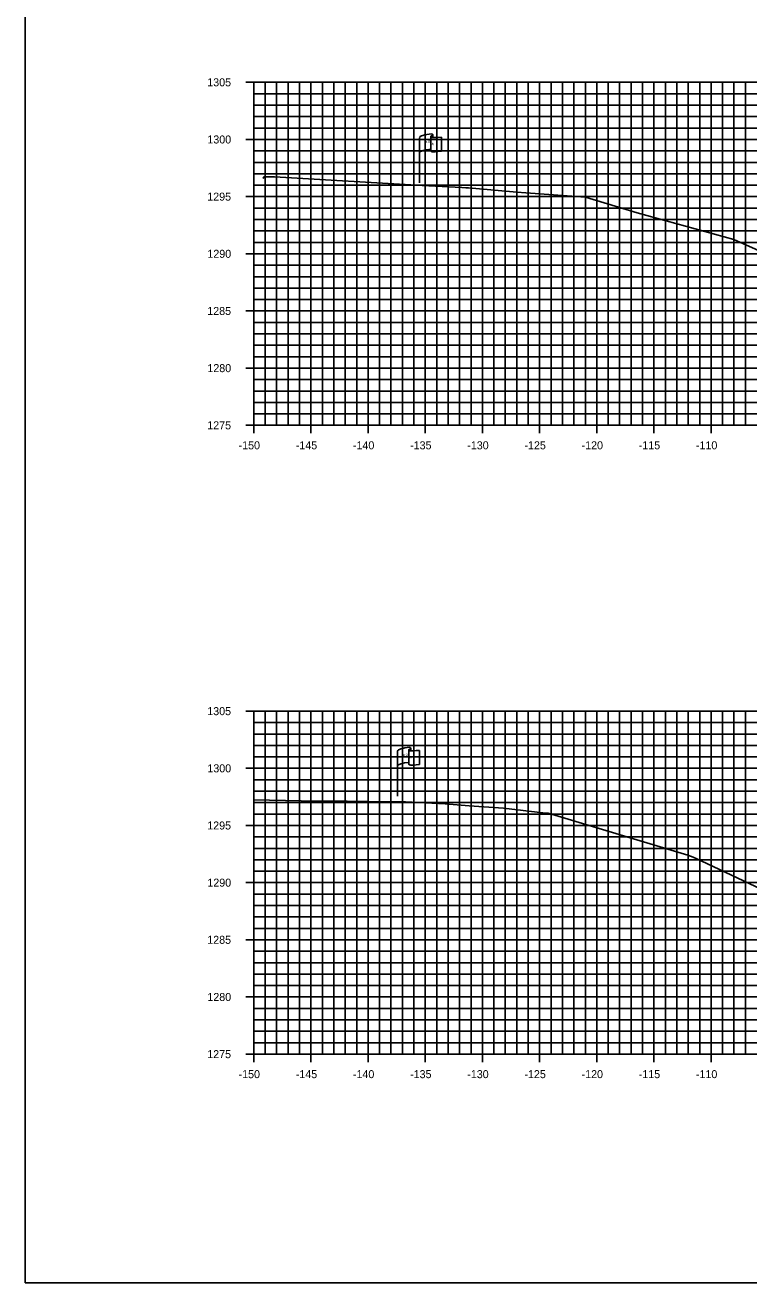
# Model space of a CAD drawing. Extents: x 674939 to 678919, y 750652 to 765176.
# Drawn here: x 678578.5 to 678641.8, y 764496.3 to 764606.3 of the extents above; entities that cross this region are included whole.
import ezdxf

# ---------------------------------------------------------------- set-up
doc = ezdxf.new("R2010")
doc.units = 0
for name, color, linetype in [('R_Axis', 7, 'Continuous'), ('R_Axis Annot', 7, 'Continuous'), ('R_Exist Surface', 7, 'Continuous'), ('R_Grid', 7, 'Continuous'), ('R_No Plot', 7, 'Continuous'), ('S_EXIST_ROW', 7, 'Continuous')]:
    doc.layers.add(name, color=color, linetype=linetype)

msp = doc.modelspace()

# ---------------------------------------------------------------- linework, layer by layer
at = {"layer": 'R_Axis'}
for p, q in [((678597.83, 764601.29), (678599.23, 764601.29)), ((678598.53, 764571.29), (678598.53, 764601.29)), ((678598.53, 764600.29), (678598.88, 764600.29)), ((678598.53, 764599.29), (678598.88, 764599.29)), ((678598.53, 764598.29), (678598.88, 764598.29)), ((678598.53, 764597.29), (678598.88, 764597.29)), ((678597.83, 764596.29), (678599.23, 764596.29)), ((678598.53, 764595.29), (678598.88, 764595.29)), ((678598.53, 764594.29), (678598.88, 764594.29)), ((678598.53, 764593.29), (678598.88, 764593.29)), ((678598.53, 764592.29), (678598.88, 764592.29)), ((678597.83, 764591.29), (678599.23, 764591.29)), ((678598.53, 764590.29), (678598.88, 764590.29)), ((678598.53, 764589.29), (678598.88, 764589.29)), ((678598.53, 764588.29), (678598.88, 764588.29)), ((678598.53, 764587.29), (678598.88, 764587.29)), ((678597.83, 764586.29), (678599.23, 764586.29)), ((678598.53, 764585.29), (678598.88, 764585.29)), ((678598.53, 764584.29), (678598.88, 764584.29)), ((678598.53, 764583.29), (678598.88, 764583.29)), ((678598.53, 764582.29), (678598.88, 764582.29)), ((678597.83, 764581.29), (678599.23, 764581.29)), ((678598.53, 764580.29), (678598.88, 764580.29)), ((678598.53, 764579.29), (678598.88, 764579.29)), ((678598.53, 764578.29), (678598.88, 764578.29)), ((678598.53, 764577.29), (678598.88, 764577.29)), ((678597.83, 764576.29), (678599.23, 764576.29)), ((678598.53, 764575.29), (678598.88, 764575.29)), ((678598.53, 764574.29), (678598.88, 764574.29)), ((678598.53, 764573.29), (678598.88, 764573.29)), ((678598.53, 764572.29), (678598.88, 764572.29)), ((678598.53, 764570.59), (678598.53, 764571.99)), ((678603.53, 764570.59), (678603.53, 764571.99)), ((678608.53, 764570.59), (678608.53, 764571.99)), ((678613.53, 764570.59), (678613.53, 764571.99)), ((678618.53, 764570.59), (678618.53, 764571.99)), ((678623.53, 764570.59), (678623.53, 764571.99)), ((678628.53, 764570.59), (678628.53, 764571.99)), ((678633.53, 764570.59), (678633.53, 764571.99)), ((678638.53, 764570.59), (678638.53, 764571.99)), ((678597.83, 764571.29), (678599.23, 764571.29)), ((678598.53, 764571.29), (678898.53, 764571.29)), ((678597.83, 764546.29), (678599.23, 764546.29)), ((678598.53, 764516.29), (678598.53, 764546.29)), ((678598.53, 764545.29), (678598.88, 764545.29)), ((678598.53, 764544.29), (678598.88, 764544.29)), ((678598.53, 764543.29), (678598.88, 764543.29)), ((678598.53, 764542.29), (678598.88, 764542.29)), ((678597.83, 764541.29), (678599.23, 764541.29)), ((678598.53, 764540.29), (678598.88, 764540.29)), ((678598.53, 764539.29), (678598.88, 764539.29)), ((678598.53, 764538.29), (678598.88, 764538.29)), ((678598.53, 764537.29), (678598.88, 764537.29)), ((678597.83, 764536.29), (678599.23, 764536.29)), ((678598.53, 764535.29), (678598.88, 764535.29)), ((678598.53, 764534.29), (678598.88, 764534.29)), ((678598.53, 764533.29), (678598.88, 764533.29)), ((678598.53, 764532.29), (678598.88, 764532.29)), ((678597.83, 764531.29), (678599.23, 764531.29)), ((678598.53, 764530.29), (678598.88, 764530.29)), ((678598.53, 764529.29), (678598.88, 764529.29)), ((678598.53, 764528.29), (678598.88, 764528.29)), ((678598.53, 764527.29), (678598.88, 764527.29)), ((678597.83, 764526.29), (678599.23, 764526.29)), ((678598.53, 764525.29), (678598.88, 764525.29)), ((678598.53, 764524.29), (678598.88, 764524.29)), ((678598.53, 764523.29), (678598.88, 764523.29)), ((678598.53, 764522.29), (678598.88, 764522.29)), ((678597.83, 764521.29), (678599.23, 764521.29)), ((678598.53, 764520.29), (678598.88, 764520.29)), ((678598.53, 764519.29), (678598.88, 764519.29)), ((678598.53, 764518.29), (678598.88, 764518.29)), ((678598.53, 764517.29), (678598.88, 764517.29)), ((678598.53, 764515.59), (678598.53, 764516.99)), ((678603.53, 764515.59), (678603.53, 764516.99)), ((678608.53, 764515.59), (678608.53, 764516.99)), ((678613.53, 764515.59), (678613.53, 764516.99)), ((678618.53, 764515.59), (678618.53, 764516.99)), ((678623.53, 764515.59), (678623.53, 764516.99)), ((678628.53, 764515.59), (678628.53, 764516.99)), ((678633.53, 764515.59), (678633.53, 764516.99)), ((678638.53, 764515.59), (678638.53, 764516.99)), ((678597.83, 764516.29), (678599.23, 764516.29)), ((678598.53, 764516.29), (678898.53, 764516.29))]:
    msp.add_line(p, q, dxfattribs=at)
at = {"layer": 'R_Exist Surface'}
for points in [[(678599.35, 764592.87), (678599.42, 764593.02), (678600.33, 764593.01), (678613.26, 764592.27), (678616.74, 764592.09), (678617.09, 764592.06), (678617.3, 764592.06), (678621.54, 764591.69), (678622.33, 764591.63), (678627.53, 764591.24), (678632.07, 764589.88), (678640.52, 764587.54), (678654.32, 764581.4)], [(678598.53, 764538.52), (678602.68, 764538.46), (678606.69, 764538.41), (678610.22, 764538.36), (678611.12, 764538.35), (678611.81, 764538.35), (678615.27, 764538.18), (678617.37, 764538.01), (678620.37, 764537.81), (678623.82, 764537.41), (678624.28, 764537.37), (678636.49, 764533.68), (678636.96, 764533.53), (678637.67, 764533.21), (678654.57, 764525.2)]]:
    msp.add_lwpolyline(points, dxfattribs=at)
at = {"layer": 'R_Grid'}
for p, q in [((678598.53, 764601.29), (678898.53, 764601.29)), ((678598.53, 764571.29), (678598.53, 764601.29)), ((678599.53, 764571.29), (678599.53, 764601.29)), ((678600.53, 764571.29), (678600.53, 764601.29)), ((678601.53, 764571.29), (678601.53, 764601.29)), ((678602.53, 764571.29), (678602.53, 764601.29)), ((678603.53, 764571.29), (678603.53, 764601.29)), ((678604.53, 764571.29), (678604.53, 764601.29)), ((678605.53, 764571.29), (678605.53, 764601.29)), ((678606.53, 764571.29), (678606.53, 764601.29)), ((678607.53, 764571.29), (678607.53, 764601.29)), ((678608.53, 764571.29), (678608.53, 764601.29)), ((678609.53, 764571.29), (678609.53, 764601.29)), ((678610.53, 764571.29), (678610.53, 764601.29)), ((678611.53, 764571.29), (678611.53, 764601.29)), ((678612.53, 764571.29), (678612.53, 764601.29)), ((678613.53, 764571.29), (678613.53, 764601.29)), ((678614.53, 764571.29), (678614.53, 764601.29)), ((678615.53, 764571.29), (678615.53, 764601.29)), ((678616.53, 764571.29), (678616.53, 764601.29)), ((678617.53, 764571.29), (678617.53, 764601.29)), ((678618.53, 764571.29), (678618.53, 764601.29)), ((678619.53, 764571.29), (678619.53, 764601.29)), ((678620.53, 764571.29), (678620.53, 764601.29)), ((678621.53, 764571.29), (678621.53, 764601.29)), ((678622.53, 764571.29), (678622.53, 764601.29)), ((678623.53, 764571.29), (678623.53, 764601.29)), ((678624.53, 764571.29), (678624.53, 764601.29)), ((678625.53, 764571.29), (678625.53, 764601.29)), ((678626.53, 764571.29), (678626.53, 764601.29)), ((678627.53, 764571.29), (678627.53, 764601.29)), ((678628.53, 764571.29), (678628.53, 764601.29)), ((678629.53, 764571.29), (678629.53, 764601.29)), ((678630.53, 764571.29), (678630.53, 764601.29)), ((678631.53, 764571.29), (678631.53, 764601.29)), ((678632.53, 764571.29), (678632.53, 764601.29)), ((678633.53, 764571.29), (678633.53, 764601.29)), ((678634.53, 764571.29), (678634.53, 764601.29)), ((678635.53, 764571.29), (678635.53, 764601.29)), ((678636.53, 764571.29), (678636.53, 764601.29)), ((678637.53, 764571.29), (678637.53, 764601.29)), ((678638.53, 764571.29), (678638.53, 764601.29)), ((678639.53, 764571.29), (678639.53, 764601.29)), ((678640.53, 764571.29), (678640.53, 764601.29)), ((678641.53, 764571.29), (678641.53, 764601.29)), ((678598.53, 764600.29), (678898.53, 764600.29)), ((678598.53, 764599.29), (678898.53, 764599.29)), ((678598.53, 764598.29), (678898.53, 764598.29)), ((678598.53, 764597.29), (678898.53, 764597.29)), ((678598.53, 764596.29), (678898.53, 764596.29)), ((678598.53, 764595.29), (678898.53, 764595.29)), ((678598.53, 764594.29), (678898.53, 764594.29)), ((678598.53, 764593.29), (678898.53, 764593.29)), ((678598.53, 764592.29), (678898.53, 764592.29)), ((678598.53, 764591.29), (678898.53, 764591.29)), ((678598.53, 764590.29), (678898.53, 764590.29)), ((678598.53, 764589.29), (678898.53, 764589.29)), ((678598.53, 764588.29), (678898.53, 764588.29)), ((678598.53, 764587.29), (678898.53, 764587.29)), ((678598.53, 764586.29), (678898.53, 764586.29)), ((678598.53, 764585.29), (678898.53, 764585.29)), ((678598.53, 764584.29), (678898.53, 764584.29)), ((678598.53, 764583.29), (678898.53, 764583.29)), ((678598.53, 764582.29), (678898.53, 764582.29)), ((678598.53, 764581.29), (678898.53, 764581.29)), ((678598.53, 764580.29), (678898.53, 764580.29)), ((678598.53, 764579.29), (678898.53, 764579.29)), ((678598.53, 764578.29), (678898.53, 764578.29)), ((678598.53, 764577.29), (678898.53, 764577.29)), ((678598.53, 764576.29), (678898.53, 764576.29)), ((678598.53, 764575.29), (678898.53, 764575.29)), ((678598.53, 764574.29), (678898.53, 764574.29)), ((678598.53, 764573.29), (678898.53, 764573.29)), ((678598.53, 764572.29), (678898.53, 764572.29)), ((678598.53, 764571.29), (678898.53, 764571.29)), ((678598.53, 764546.29), (678898.53, 764546.29)), ((678598.53, 764516.29), (678598.53, 764546.29)), ((678599.53, 764516.29), (678599.53, 764546.29)), ((678600.53, 764516.29), (678600.53, 764546.29)), ((678601.53, 764516.29), (678601.53, 764546.29)), ((678602.53, 764516.29), (678602.53, 764546.29)), ((678603.53, 764516.29), (678603.53, 764546.29)), ((678604.53, 764516.29), (678604.53, 764546.29)), ((678605.53, 764516.29), (678605.53, 764546.29)), ((678606.53, 764516.29), (678606.53, 764546.29)), ((678607.53, 764516.29), (678607.53, 764546.29)), ((678608.53, 764516.29), (678608.53, 764546.29)), ((678609.53, 764516.29), (678609.53, 764546.29)), ((678610.53, 764516.29), (678610.53, 764546.29)), ((678611.53, 764516.29), (678611.53, 764546.29)), ((678612.53, 764516.29), (678612.53, 764546.29)), ((678613.53, 764516.29), (678613.53, 764546.29)), ((678614.53, 764516.29), (678614.53, 764546.29)), ((678615.53, 764516.29), (678615.53, 764546.29)), ((678616.53, 764516.29), (678616.53, 764546.29)), ((678617.53, 764516.29), (678617.53, 764546.29)), ((678618.53, 764516.29), (678618.53, 764546.29)), ((678619.53, 764516.29), (678619.53, 764546.29)), ((678620.53, 764516.29), (678620.53, 764546.29)), ((678621.53, 764516.29), (678621.53, 764546.29)), ((678622.53, 764516.29), (678622.53, 764546.29)), ((678623.53, 764516.29), (678623.53, 764546.29)), ((678624.53, 764516.29), (678624.53, 764546.29)), ((678625.53, 764516.29), (678625.53, 764546.29)), ((678626.53, 764516.29), (678626.53, 764546.29)), ((678627.53, 764516.29), (678627.53, 764546.29)), ((678628.53, 764516.29), (678628.53, 764546.29)), ((678629.53, 764516.29), (678629.53, 764546.29)), ((678630.53, 764516.29), (678630.53, 764546.29)), ((678631.53, 764516.29), (678631.53, 764546.29)), ((678632.53, 764516.29), (678632.53, 764546.29)), ((678633.53, 764516.29), (678633.53, 764546.29)), ((678634.53, 764516.29), (678634.53, 764546.29)), ((678635.53, 764516.29), (678635.53, 764546.29)), ((678636.53, 764516.29), (678636.53, 764546.29)), ((678637.53, 764516.29), (678637.53, 764546.29)), ((678638.53, 764516.29), (678638.53, 764546.29)), ((678639.53, 764516.29), (678639.53, 764546.29)), ((678640.53, 764516.29), (678640.53, 764546.29)), ((678641.53, 764516.29), (678641.53, 764546.29)), ((678598.53, 764545.29), (678898.53, 764545.29)), ((678598.53, 764544.29), (678898.53, 764544.29)), ((678598.53, 764543.29), (678898.53, 764543.29)), ((678598.53, 764542.29), (678898.53, 764542.29)), ((678598.53, 764541.29), (678898.53, 764541.29)), ((678598.53, 764540.29), (678898.53, 764540.29)), ((678598.53, 764539.29), (678898.53, 764539.29)), ((678598.53, 764538.29), (678898.53, 764538.29)), ((678598.53, 764537.29), (678898.53, 764537.29)), ((678598.53, 764536.29), (678898.53, 764536.29)), ((678598.53, 764535.29), (678898.53, 764535.29)), ((678598.53, 764534.29), (678898.53, 764534.29)), ((678598.53, 764533.29), (678898.53, 764533.29)), ((678598.53, 764532.29), (678898.53, 764532.29)), ((678598.53, 764531.29), (678898.53, 764531.29)), ((678598.53, 764530.29), (678898.53, 764530.29)), ((678598.53, 764529.29), (678898.53, 764529.29)), ((678598.53, 764528.29), (678898.53, 764528.29)), ((678598.53, 764527.29), (678898.53, 764527.29)), ((678598.53, 764526.29), (678898.53, 764526.29)), ((678598.53, 764525.29), (678898.53, 764525.29)), ((678598.53, 764524.29), (678898.53, 764524.29)), ((678598.53, 764523.29), (678898.53, 764523.29)), ((678598.53, 764522.29), (678898.53, 764522.29)), ((678598.53, 764521.29), (678898.53, 764521.29)), ((678598.53, 764520.29), (678898.53, 764520.29)), ((678598.53, 764519.29), (678898.53, 764519.29)), ((678598.53, 764518.29), (678898.53, 764518.29)), ((678598.53, 764517.29), (678898.53, 764517.29)), ((678598.53, 764516.29), (678898.53, 764516.29))]:
    msp.add_line(p, q, dxfattribs=at)
at = {"layer": 'R_No Plot'}
msp.add_lwpolyline([(678578.53, 764496.29), (678918.53, 764496.29), (678918.53, 764716.29), (678578.53, 764716.29)], close=True, dxfattribs=at)
at = {"layer": 'S_EXIST_ROW'}
for p, q in [((678613.02, 764592.49), (678613.02, 764596.44)), ((678614.02, 764596.54), (678614.02, 764596.52)), ((678614.02, 764596.52), (678614.02, 764595.3)), ((678614.18, 764596.69), (678614.18, 764596.45)), ((678614.95, 764596.5), (678614.95, 764595.26)), ((678612.26, 764543.05), (678612.26, 764542.81)), ((678611.1, 764538.85), (678611.1, 764542.8)), ((678612.09, 764542.9), (678612.09, 764542.88)), ((678612.09, 764542.88), (678612.09, 764541.66)), ((678613.03, 764542.86), (678613.03, 764541.62))]:
    msp.add_line(p, q, dxfattribs=at)
for centre, radius, start, end in [((678614.09, 764596.54), 0.078, 88.6458, 274.2828), ((678614.11, 764596.69), 0.0783, 263.0712, 93.9564), ((678614.1, 764595.3), 0.0783, 180, 273.9564), ((678612.17, 764542.9), 0.078, 88.6458, 274.2828), ((678612.18, 764543.05), 0.0783, 263.0712, 93.9564), ((678612.17, 764541.66), 0.0783, 180, 273.9564)]:
    msp.add_arc(centre, radius, start, end, dxfattribs=at)
for centre, major_axis, ratio, start_param, end_param in [((678614.6, 764596.49), (-1.58, -0.04), 0.19887, 5.030368, 6.283185), ((678615.31, 764596.6), (-1.23, -0.13), 0.052933, 0.159456, 1.268315), ((678614.6, 764595.17), (-1.58, -0.04), 0.19887, 5.083035, 6.194897), ((678615.31, 764595.36), (-1.23, -0.13), 0.052933, 0.159456, 1.268315), ((678612.68, 764542.84), (-1.58, -0.04), 0.19887, 5.030368, 6.283185), ((678612.67, 764541.53), (-1.58, -0.04), 0.19887, 5.083035, 6.194897), ((678613.39, 764542.96), (-1.23, -0.13), 0.052933, 0.159456, 1.268315), ((678613.39, 764541.72), (-1.23, -0.13), 0.052933, 0.159456, 1.268315)]:
    msp.add_ellipse(centre, major_axis=major_axis, ratio=ratio, start_param=start_param, end_param=end_param, dxfattribs=at)

# ---------------------------------------------------------------- texts
at = {"layer": 'R_Axis Annot'}
for s, p in [('1305', (678594.46, 764600.94)), ('1300', (678594.47, 764595.94)), ('1295', (678594.46, 764590.94)), ('1290', (678594.47, 764585.94)), ('1285', (678594.46, 764580.94)), ('1280', (678594.47, 764575.94)), ('1275', (678594.46, 764570.94)), ('-150', (678597.2, 764569.19)), ('-145', (678602.2, 764569.19)), ('-140', (678607.2, 764569.19)), ('-135', (678612.2, 764569.19)), ('-130', (678617.2, 764569.19)), ('-125', (678622.2, 764569.19)), ('-120', (678627.2, 764569.19)), ('-115', (678632.2, 764569.19)), ('-110', (678637.2, 764569.19)), ('1305', (678594.46, 764545.94)), ('1300', (678594.47, 764540.94)), ('1295', (678594.46, 764535.94)), ('1290', (678594.47, 764530.94)), ('1285', (678594.46, 764525.94)), ('1280', (678594.47, 764520.94)), ('1275', (678594.46, 764515.94)), ('-150', (678597.2, 764514.19)), ('-145', (678602.2, 764514.19)), ('-140', (678607.2, 764514.19)), ('-135', (678612.2, 764514.19)), ('-130', (678617.2, 764514.19)), ('-125', (678622.2, 764514.19)), ('-120', (678627.2, 764514.19)), ('-115', (678632.2, 764514.19)), ('-110', (678637.2, 764514.19))]:
    msp.add_text(s, height=0.7, dxfattribs=at).set_placement(p)
at = {"layer": 'S_EXIST_ROW'}
for s, height, rotation, p in [('R ', 0.2, 9.9884, (678613.54, 764595.94)), (' O', 0.2, 9.9884, (678613.69, 764595.99)), ('W', 0.2, 351.1788, (678614.02, 764595.82)), ('DWB 11-9-07', 0.01, 90, (678614.18, 764596.46)), ('DWB 11-9-07', 0.01, 5.0717, (678614.85, 764595.26)), ('DWB 11-9-07', 0.01, 90, (678613.02, 764592.49)), ('R ', 0.2, 9.9884, (678611.62, 764542.3)), (' O', 0.2, 9.9884, (678611.76, 764542.35)), ('W', 0.2, 351.1788, (678612.09, 764542.18)), ('DWB 11-9-07', 0.01, 90, (678612.26, 764542.81)), ('DWB 11-9-07', 0.01, 5.0717, (678612.93, 764541.61)), ('DWB 11-9-07', 0.01, 90, (678611.09, 764538.85))]:
    msp.add_text(s, height=height, rotation=rotation, dxfattribs=at).set_placement(p)

doc.saveas('drawing.dxf')
